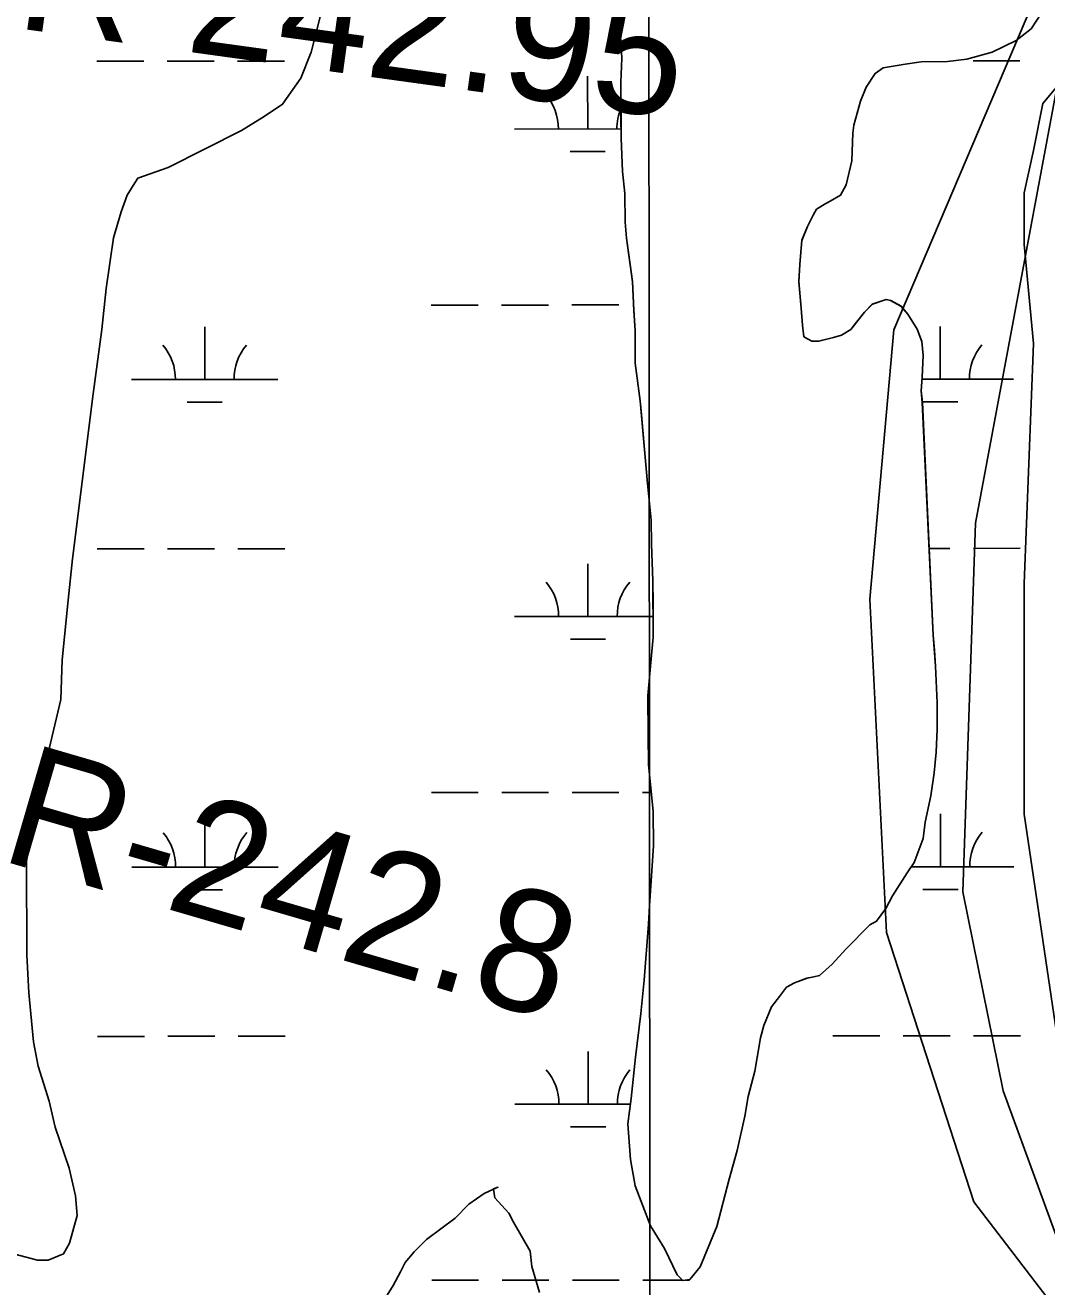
# Model space of a CAD drawing. Extents: x 3279314 to 3317160, y 734079 to 759431.
# Drawn here: x 3306641 to 3307338, y 743379 to 744240 of the extents above; entities that cross this region are included whole.
import ezdxf

# ---------------------------------------------------------------- set-up
doc = ezdxf.new("R2010")
doc.units = 0
for name, color, linetype in [('V-GRID-MAJR', 7, 'Continuous'), ('V-RIVR-RANG-IDEN', 7, 'Continuous'), ('V-SITE-VEGE', 7, 'Continuous'), ('V-TOPO-MAJR', 7, 'Continuous'), ('V-TOPO-MINR', 7, 'Continuous'), ('V-TOPO-SHOR', 7, 'Continuous'), ('V-WETL-SWMP', 7, 'Continuous')]:
    doc.layers.add(name, color=color, linetype=linetype)

msp = doc.modelspace()

# ---------------------------------------------------------------- linework, layer by layer
at = {"layer": 'V-GRID-MAJR'}
msp.add_spline([(3307069.93, 739467.91), (3307065.52, 745527.13), (3307061.11, 751588.95), (3307056.71, 757650.81), (3307056.7, 757653.39)], degree=3, dxfattribs=at)
at = {"layer": 'V-SITE-VEGE'}
for points in [[(3306633.87, 743401.76), (3306649.52, 743397.67), (3306656.81, 743397.7), (3306667.21, 743401.92), (3306671.35, 743409.24), (3306676.47, 743428.02), (3306675.36, 743441.56), (3306671.1, 743460.3), (3306661.59, 743488.39), (3306657.33, 743506.08), (3306649.93, 743530.01), (3306646.72, 743546.67), (3306643.43, 743580), (3306642.27, 743606.05), (3306641.96, 743669.61), (3306648.03, 743707.16), (3306665.4, 743780.18), (3306666.31, 743807.28), (3306670.28, 743847.94), (3306673.28, 743876.09), (3306687.33, 743988.7), (3306693.37, 744032.5), (3306696.36, 744060.65), (3306701.4, 744095.06), (3306706.53, 744112.8), (3306710.64, 744124.28), (3306715.81, 744132.64), (3306717.88, 744135.78), (3306738.69, 744143.17), (3306788.59, 744168.42), (3306804.17, 744177.88), (3306816.64, 744186.27), (3306829.06, 744204.05), (3306836.26, 744221.8), (3306844.45, 744254.14)], [(3307348.42, 743528.44), (3307322.75, 743701.88), (3307322.75, 743798.24), (3307322.75, 743859.26), (3307329.16, 744023.06), (3307322.75, 744090.51), (3307322.75, 744125.84), (3307329.16, 744154.74), (3307335.58, 744186.86), (3307351.64, 744206.13)], [(3306992.13, 743375.59), (3306986.83, 743393.28), (3306985.74, 743403.7), (3306974.19, 743423.44), (3306971.03, 743429.68), (3306961.6, 743440.05), (3306960.58, 743445.98), (3306954.29, 743443.15), (3306943.91, 743435.8), (3306934.57, 743426.38), (3306914.84, 743411.7), (3306906.55, 743403.32), (3306900.33, 743395.99), (3306897.23, 743389.73), (3306892.07, 743380.32), (3306886.9, 743371.96)]]:
    msp.add_lwpolyline(points, dxfattribs=at)
msp.add_lwpolyline([(3306960.58, 743445.98), (3306960.53, 743446.3), (3306963.65, 743447.36)], close=True, dxfattribs=at)
at = {"layer": 'V-TOPO-MAJR'}
msp.add_lwpolyline([(3308173.87, 745233.98), (3308159.49, 744980.56), (3308158.23, 744964.84), (3308156.47, 744949.19), (3308153.97, 744933.64), (3308150.97, 744918.16), (3308126.91, 744807.86), (3308121.09, 744784.37), (3308114.41, 744761.16), (3308106.44, 744738.35), (3308097.62, 744715.82), (3308087.19, 744694.09), (3308075.51, 744673.12), (3308061.97, 744653.32), (3308047.17, 744634.28), (3308022.86, 744605.81), (3308014.77, 744598.2), (3307434.18, 744299.28), (3307346.12, 744203.68), (3307289.48, 743900.42), (3307280.87, 743648.94), (3307308.48, 743513.14), (3307357.97, 743377.56)], dxfattribs=at)
at = {"layer": 'V-TOPO-MINR'}
msp.add_lwpolyline([(3307715.27, 745078.92), (3307710.4, 745057.4), (3307705.37, 745035.9), (3307701.13, 745018.23), (3307693.33, 744988.94), (3307684.59, 744959.95), (3307674.43, 744931.42), (3307663.32, 744903.21), (3307430.68, 744494.9), (3307233.92, 744032.3), (3307217.49, 743848.7), (3307228.91, 743621.12), (3307288.34, 743437.34), (3307515.16, 743141.36)], dxfattribs=at)
at = {"layer": 'V-TOPO-SHOR'}
for points in [[(3307260.65, 743824), (3307261.5, 743813.83), (3307262.36, 743802.88), (3307263.32, 743777.83), (3307263.44, 743759.83), (3307262.77, 743744.17), (3307261.3, 743730.07), (3307259.06, 743714.4), (3307255.27, 743696.37), (3307253.78, 743685.4), (3307247.63, 743668.92), (3307242.98, 743661.84), (3307232.92, 743646.11), (3307228.28, 743637.47), (3307222.08, 743628.82), (3307217.4, 743626.44), (3307201.07, 743609.88), (3307191.75, 743599.64), (3307183.19, 743591.76), (3307179.29, 743590.95), (3307174.6, 743590.13), (3307166.01, 743586.94), (3307160.55, 743583.77), (3307155.9, 743577.48), (3307150.46, 743570.39), (3307145.07, 743557.83), (3307142.78, 743549.21), (3307140.52, 743535.88), (3307139.03, 743526.48), (3307134.45, 743509.22), (3307132.19, 743495.9), (3307126.88, 743472.38), (3307121.53, 743452.77), (3307113.14, 743420.62), (3307101.59, 743393.14), (3307094.6, 743384.48), (3307089.92, 743383.67), (3307085.97, 743387.56), (3307077.24, 743405.5), (3307067.74, 743421.09), (3307057.37, 743448.42), (3307054.12, 743466.4), (3307052.38, 743490.65), (3307054.61, 743507.89), (3307057.55, 743536.09), (3307061.26, 743565.86), (3307063.45, 743588.58), (3307066.31, 743626.96), (3307067.01, 743639.49), (3307069.86, 743680.21), (3307069.7, 743703.7), (3307066.35, 743735.77), (3307066.2, 743756.12), (3307066.02, 743782.73), (3307068.2, 743807.8), (3307069.66, 743822.68), (3307069.5, 743845.38), (3307069.39, 743861.03), (3307068.44, 743886.08), (3307068.33, 743902.52), (3307065.8, 743927.55), (3307064.11, 743945.54), (3307061.56, 743974.49), (3307060.72, 743983.88), (3307057.41, 744009.68), (3307057.25, 744031.6), (3307056.38, 744045.69), (3307055.46, 744065.25), (3307053.81, 744076.98), (3307051.34, 744094.97), (3307050.48, 744105.92), (3307050.34, 744125.49), (3307048.67, 744140.35), (3307047.74, 744163.05), (3307047.63, 744177.92), (3307047.47, 744201.4), (3307048.14, 744217.84), (3307047.25, 744232.71), (3307049.48, 744249.95)], [(3307335.21, 744249.58), (3307327.46, 744237.78), (3307317.34, 744229.88), (3307300.96, 744221.94), (3307283.77, 744217.12), (3307270.47, 744215.47), (3307252.47, 744215.34), (3307241.52, 744213.7), (3307226.66, 744211.25), (3307221.21, 744207.3), (3307215.02, 744197.86), (3307211.17, 744188.44), (3307206.58, 744171.97), (3307205.84, 744166.49), (3307205.19, 744147.7), (3307201.38, 744131.23), (3307197.52, 744124.16), (3307190.5, 744120.2), (3307187.38, 744118.61), (3307181.15, 744114.65), (3307178.83, 744110.72), (3307174.96, 744102.87), (3307171.12, 744093.45), (3307169.66, 744077), (3307168.96, 744065.25), (3307170.65, 744047.26), (3307171.52, 744035.52), (3307172.35, 744027.7), (3307177.85, 744024.61), (3307182.55, 744024.64), (3307192.71, 744027.06), (3307198.18, 744028.66), (3307204.42, 744032.62), (3307207.52, 744036.55), (3307213.73, 744044.42), (3307219.17, 744049.94), (3307228.54, 744053.14), (3307231.68, 744052.38), (3307238.75, 744048.51), (3307243.48, 744043.06), (3307249.81, 744032.93), (3307253, 744024.34), (3307253.85, 744014.96), (3307253.17, 744000.08), (3307252.45, 743990.68), (3307253.29, 743982.86), (3307260.65, 743824)]]:
    msp.add_lwpolyline(points, dxfattribs=at)
at = {"layer": 'V-WETL-SWMP'}
for p, q in [((3307047.24, 744232.71), (3307049.47, 744249.94)), ((3307047.24, 744232.71), (3307049.47, 744249.94)), ((3307335.19, 744249.57), (3307327.45, 744237.77)), ((3307335.19, 744249.57), (3307327.45, 744237.77)), ((3307048.13, 744217.84), (3307047.24, 744232.71)), ((3307048.13, 744217.84), (3307047.24, 744232.71)), ((3307317.33, 744229.87), (3307300.94, 744221.93)), ((3307317.33, 744229.87), (3307300.94, 744221.93)), ((3307327.45, 744237.77), (3307317.33, 744229.87)), ((3307327.45, 744237.77), (3307317.33, 744229.87)), ((3307300.94, 744221.93), (3307283.75, 744217.12)), ((3307300.94, 744221.93), (3307283.75, 744217.12)), ((3306690.03, 744215.67), (3306722.03, 744215.68)), ((3306738.03, 744215.69), (3306770.03, 744215.71)), ((3306786.03, 744215.71), (3306818.03, 744215.73)), ((3307047.46, 744201.39), (3307048.13, 744217.84)), ((3307047.46, 744201.39), (3307048.13, 744217.84)), ((3307241.51, 744213.69), (3307226.65, 744211.24)), ((3307241.51, 744213.69), (3307226.65, 744211.24)), ((3307252.45, 744215.34), (3307241.51, 744213.69)), ((3307252.45, 744215.34), (3307241.51, 744213.69)), ((3307270.46, 744215.46), (3307252.45, 744215.34)), ((3307270.46, 744215.46), (3307252.45, 744215.34)), ((3307283.75, 744217.12), (3307270.46, 744215.46)), ((3307283.75, 744217.12), (3307270.46, 744215.46)), ((3307287.94, 744215.97), (3307319.94, 744215.99)), ((3307024.9, 744169.41), (3307024.88, 744205.41)), ((3307221.2, 744207.29), (3307215, 744197.86)), ((3307221.2, 744207.29), (3307215, 744197.86)), ((3307226.65, 744211.24), (3307221.2, 744207.29)), ((3307226.65, 744211.24), (3307221.2, 744207.29)), ((3307047.72, 744163.04), (3307047.46, 744201.39)), ((3307047.72, 744163.04), (3307047.46, 744201.39)), ((3307215, 744197.86), (3307211.15, 744188.44)), ((3307215, 744197.86), (3307211.15, 744188.44)), ((3307211.15, 744188.44), (3307206.57, 744171.97)), ((3307211.15, 744188.44), (3307206.57, 744171.97)), ((3306974.9, 744169.38), (3307047.68, 744169.42)), ((3307206.57, 744171.97), (3307205.82, 744166.48)), ((3307206.57, 744171.97), (3307205.82, 744166.48)), ((3307048.66, 744140.34), (3307047.72, 744163.04)), ((3307048.66, 744140.34), (3307047.72, 744163.04)), ((3307205.82, 744166.48), (3307205.17, 744147.69)), ((3307205.82, 744166.48), (3307205.17, 744147.69)), ((3307012.9, 744153.97), (3307036.9, 744153.98)), ((3307205.17, 744147.69), (3307201.37, 744131.22)), ((3307205.17, 744147.69), (3307201.37, 744131.22)), ((3307050.33, 744125.48), (3307048.66, 744140.34)), ((3307050.33, 744125.48), (3307048.66, 744140.34)), ((3307201.37, 744131.22), (3307197.51, 744124.15)), ((3307201.37, 744131.22), (3307197.51, 744124.15)), ((3307050.47, 744105.91), (3307050.33, 744125.48)), ((3307050.47, 744105.91), (3307050.33, 744125.48)), ((3307187.37, 744118.6), (3307181.13, 744114.65)), ((3307187.37, 744118.6), (3307181.13, 744114.65)), ((3307190.49, 744120.19), (3307187.37, 744118.6)), ((3307190.49, 744120.19), (3307187.37, 744118.6)), ((3307197.51, 744124.15), (3307190.49, 744120.19)), ((3307197.51, 744124.15), (3307190.49, 744120.19)), ((3307178.81, 744110.72), (3307174.95, 744102.86)), ((3307178.81, 744110.72), (3307174.95, 744102.86)), ((3307181.13, 744114.65), (3307178.81, 744110.72)), ((3307181.13, 744114.65), (3307178.81, 744110.72)), ((3307051.33, 744094.96), (3307050.47, 744105.91)), ((3307051.33, 744094.96), (3307050.47, 744105.91)), ((3307174.95, 744102.86), (3307171.1, 744093.44)), ((3307174.95, 744102.86), (3307171.1, 744093.44)), ((3307055.44, 744065.24), (3307051.33, 744094.96)), ((3307055.44, 744065.24), (3307051.33, 744094.96)), ((3307171.1, 744093.44), (3307169.65, 744076.99)), ((3307171.1, 744093.44), (3307169.65, 744076.99)), ((3307169.65, 744076.99), (3307168.95, 744065.24)), ((3307169.65, 744076.99), (3307168.95, 744065.24)), ((3307056.36, 744045.68), (3307055.44, 744065.24)), ((3307056.36, 744045.68), (3307055.44, 744065.24)), ((3307168.95, 744065.24), (3307170.64, 744047.25)), ((3307168.95, 744065.24), (3307170.64, 744047.25)), ((3306918.11, 744049.28), (3306950.11, 744049.3)), ((3306966.11, 744049.3), (3306998.11, 744049.32)), ((3307014.11, 744049.33), (3307046.11, 744049.35)), ((3307213.71, 744044.42), (3307219.15, 744049.94)), ((3307213.71, 744044.42), (3307219.15, 744049.94)), ((3307219.15, 744049.94), (3307228.53, 744053.13)), ((3307219.15, 744049.94), (3307228.53, 744053.13)), ((3307228.53, 744053.13), (3307231.66, 744052.37)), ((3307228.53, 744053.13), (3307231.66, 744052.37)), ((3307231.66, 744052.37), (3307238.73, 744048.51)), ((3307231.66, 744052.37), (3307238.73, 744048.51)), ((3307057.24, 744031.59), (3307056.36, 744045.68)), ((3307057.24, 744031.59), (3307056.36, 744045.68)), ((3307170.64, 744047.25), (3307171.5, 744035.52)), ((3307170.64, 744047.25), (3307171.5, 744035.52)), ((3307204.4, 744032.61), (3307213.71, 744044.42)), ((3307204.4, 744032.61), (3307213.71, 744044.42)), ((3307238.73, 744048.51), (3307243.47, 744043.06)), ((3307238.73, 744048.51), (3307243.47, 744043.06)), ((3307243.47, 744043.06), (3307249.8, 744032.93)), ((3307243.47, 744043.06), (3307249.8, 744032.93)), ((3306763.55, 743998.46), (3306763.53, 744034.46)), ((3307171.5, 744035.52), (3307172.34, 744027.69)), ((3307171.5, 744035.52), (3307172.34, 744027.69)), ((3307198.17, 744028.65), (3307204.4, 744032.61)), ((3307198.17, 744028.65), (3307204.4, 744032.61)), ((3307249.8, 744032.93), (3307252.99, 744024.34)), ((3307249.8, 744032.93), (3307252.99, 744024.34)), ((3307265.46, 743998.72), (3307265.44, 744034.72)), ((3307057.39, 744009.68), (3307057.24, 744031.59)), ((3307057.39, 744009.68), (3307057.24, 744031.59)), ((3307172.34, 744027.69), (3307177.84, 744024.6)), ((3307172.34, 744027.69), (3307177.84, 744024.6)), ((3307177.84, 744024.6), (3307182.54, 744024.63)), ((3307177.84, 744024.6), (3307182.54, 744024.63)), ((3307182.54, 744024.63), (3307192.7, 744027.05)), ((3307182.54, 744024.63), (3307192.7, 744027.05)), ((3307192.7, 744027.05), (3307198.17, 744028.65)), ((3307192.7, 744027.05), (3307198.17, 744028.65)), ((3307252.99, 744024.34), (3307253.84, 744014.95)), ((3307252.99, 744024.34), (3307253.84, 744014.95)), ((3307253.84, 744014.95), (3307253.16, 744000.07)), ((3307253.84, 744014.95), (3307253.16, 744000.07)), ((3307060.7, 743983.87), (3307057.39, 744009.68)), ((3307060.7, 743983.87), (3307057.39, 744009.68)), ((3306713.55, 743998.43), (3306813.55, 743998.49)), ((3307253.16, 744000.07), (3307252.44, 743990.67)), ((3307253.16, 744000.07), (3307252.44, 743990.67)), ((3307253.06, 743998.71), (3307315.46, 743998.74)), ((3307252.44, 743990.67), (3307253.28, 743982.85)), ((3307252.44, 743990.67), (3307253.28, 743982.85)), ((3306751.56, 743983.02), (3306775.56, 743983.03)), ((3307064.1, 743945.53), (3307060.7, 743983.87)), ((3307064.1, 743945.53), (3307060.7, 743983.87)), ((3307253.28, 743982.85), (3307260.64, 743823.99)), ((3307253.28, 743982.85), (3307260.64, 743823.99)), ((3307253.46, 743983.28), (3307277.46, 743983.29)), ((3307065.79, 743927.54), (3307064.1, 743945.53)), ((3307065.79, 743927.54), (3307064.1, 743945.53)), ((3307068.31, 743902.51), (3307065.79, 743927.54)), ((3307068.31, 743902.51), (3307065.79, 743927.54)), ((3307068.42, 743886.07), (3307068.31, 743902.51)), ((3307068.42, 743886.07), (3307068.31, 743902.51)), ((3307069.38, 743861.03), (3307068.42, 743886.07)), ((3307069.38, 743861.03), (3307068.42, 743886.07)), ((3306690.2, 743882.99), (3306722.2, 743883.01)), ((3306738.2, 743883.01), (3306770.2, 743883.03)), ((3306786.2, 743883.04), (3306818.2, 743883.06)), ((3307257.89, 743883.28), (3307272.11, 743883.29)), ((3307288.11, 743883.29), (3307320.11, 743883.31)), ((3307025.07, 743836.73), (3307025.05, 743872.73)), ((3307069.65, 743822.67), (3307069.38, 743861.03)), ((3307069.65, 743822.67), (3307069.38, 743861.03)), ((3306975.07, 743836.71), (3307069.55, 743836.75)), ((3307013.07, 743821.29), (3307037.07, 743821.31)), ((3307068.18, 743807.79), (3307069.65, 743822.67)), ((3307068.18, 743807.79), (3307069.65, 743822.67)), ((3307260.64, 743823.99), (3307262.35, 743802.87)), ((3307260.64, 743823.99), (3307262.35, 743802.87)), ((3307066.01, 743782.73), (3307068.18, 743807.79)), ((3307066.01, 743782.73), (3307068.18, 743807.79)), ((3307262.35, 743802.87), (3307263.31, 743777.83)), ((3307262.35, 743802.87), (3307263.31, 743777.83)), ((3307066.33, 743735.76), (3307066.01, 743782.73)), ((3307066.33, 743735.76), (3307066.01, 743782.73)), ((3307263.31, 743777.83), (3307263.43, 743759.82)), ((3307263.31, 743777.83), (3307263.43, 743759.82)), ((3307263.43, 743759.82), (3307262.76, 743744.16)), ((3307263.43, 743759.82), (3307262.76, 743744.16)), ((3307262.76, 743744.16), (3307261.29, 743730.06)), ((3307262.76, 743744.16), (3307261.29, 743730.06)), ((3307069.69, 743703.69), (3307066.33, 743735.76)), ((3307069.69, 743703.69), (3307066.33, 743735.76)), ((3307261.29, 743730.06), (3307259.05, 743714.39)), ((3307261.29, 743730.06), (3307259.05, 743714.39)), ((3306918.28, 743716.61), (3306950.28, 743716.62)), ((3306966.28, 743716.63), (3306998.28, 743716.65)), ((3307014.28, 743716.65), (3307046.28, 743716.67)), ((3307062.28, 743716.68), (3307068.33, 743716.68)), ((3307259.05, 743714.39), (3307255.26, 743696.36)), ((3307259.05, 743714.39), (3307255.26, 743696.36)), ((3306763.72, 743665.78), (3306763.7, 743701.78)), ((3307069.85, 743680.21), (3307069.69, 743703.69)), ((3307069.85, 743680.21), (3307069.69, 743703.69)), ((3307255.26, 743696.36), (3307253.77, 743685.39)), ((3307255.26, 743696.36), (3307253.77, 743685.39)), ((3307265.63, 743666.04), (3307265.61, 743702.04)), ((3307067, 743639.48), (3307069.85, 743680.21)), ((3307067, 743639.48), (3307069.85, 743680.21)), ((3307253.77, 743685.39), (3307247.62, 743668.91)), ((3307253.77, 743685.39), (3307247.62, 743668.91)), ((3306713.72, 743665.76), (3306813.72, 743665.81)), ((3307242.97, 743661.83), (3307232.91, 743646.11)), ((3307242.97, 743661.83), (3307232.91, 743646.11)), ((3307247.62, 743668.91), (3307242.97, 743661.83)), ((3307247.62, 743668.91), (3307242.97, 743661.83)), ((3307245.73, 743666.03), (3307315.63, 743666.07)), ((3306751.73, 743650.35), (3306775.73, 743650.36)), ((3307232.91, 743646.11), (3307228.27, 743637.46)), ((3307232.91, 743646.11), (3307228.27, 743637.46)), ((3307253.63, 743650.6), (3307277.63, 743650.62)), ((3307066.3, 743626.95), (3307067, 743639.48)), ((3307066.3, 743626.95), (3307067, 743639.48)), ((3307228.27, 743637.46), (3307222.07, 743628.81)), ((3307228.27, 743637.46), (3307222.07, 743628.81)), ((3307222.07, 743628.81), (3307217.39, 743626.43)), ((3307222.07, 743628.81), (3307217.39, 743626.43)), ((3307063.44, 743588.57), (3307066.3, 743626.95)), ((3307063.44, 743588.57), (3307066.3, 743626.95)), ((3307217.39, 743626.43), (3307201.06, 743609.88)), ((3307217.39, 743626.43), (3307201.06, 743609.88)), ((3307201.06, 743609.88), (3307191.74, 743599.64)), ((3307201.06, 743609.88), (3307191.74, 743599.64)), ((3307191.74, 743599.64), (3307183.18, 743591.75)), ((3307191.74, 743599.64), (3307183.18, 743591.75)), ((3307061.24, 743565.86), (3307063.44, 743588.57)), ((3307061.24, 743565.86), (3307063.44, 743588.57)), ((3307165.99, 743586.93), (3307160.54, 743583.77)), ((3307165.99, 743586.93), (3307160.54, 743583.77)), ((3307174.58, 743590.12), (3307165.99, 743586.93)), ((3307174.58, 743590.12), (3307165.99, 743586.93)), ((3307179.27, 743590.94), (3307174.58, 743590.12)), ((3307179.27, 743590.94), (3307174.58, 743590.12)), ((3307183.18, 743591.75), (3307179.27, 743590.94)), ((3307183.18, 743591.75), (3307179.27, 743590.94)), ((3307155.88, 743577.47), (3307150.45, 743570.39)), ((3307155.88, 743577.47), (3307150.45, 743570.39)), ((3307160.54, 743583.77), (3307155.88, 743577.47)), ((3307160.54, 743583.77), (3307155.88, 743577.47)), ((3307150.45, 743570.39), (3307145.06, 743557.83)), ((3307150.45, 743570.39), (3307145.06, 743557.83)), ((3307057.54, 743536.09), (3307061.24, 743565.86)), ((3307057.54, 743536.09), (3307061.24, 743565.86)), ((3306690.37, 743550.32), (3306722.37, 743550.33)), ((3306738.37, 743550.34), (3306770.37, 743550.36)), ((3306786.37, 743550.36), (3306818.37, 743550.38)), ((3307145.06, 743557.83), (3307142.77, 743549.2)), ((3307145.06, 743557.83), (3307142.77, 743549.2)), ((3307192.28, 743550.57), (3307224.28, 743550.59)), ((3307240.28, 743550.6), (3307272.28, 743550.61)), ((3307288.28, 743550.62), (3307320.28, 743550.64)), ((3307142.77, 743549.2), (3307139.01, 743526.47)), ((3307142.77, 743549.2), (3307139.01, 743526.47)), ((3307025.24, 743504.06), (3307025.22, 743540.06)), ((3307054.6, 743507.89), (3307057.54, 743536.09)), ((3307054.6, 743507.89), (3307057.54, 743536.09)), ((3307139.01, 743526.47), (3307134.44, 743509.22)), ((3307139.01, 743526.47), (3307134.44, 743509.22)), ((3307052.37, 743490.65), (3307054.6, 743507.89)), ((3307052.37, 743490.65), (3307054.6, 743507.89)), ((3307134.44, 743509.22), (3307132.18, 743495.9)), ((3307134.44, 743509.22), (3307132.18, 743495.9)), ((3306975.24, 743504.03), (3307054.11, 743504.07)), ((3307054.1, 743466.39), (3307052.37, 743490.65)), ((3307054.1, 743466.39), (3307052.37, 743490.65)), ((3307132.18, 743495.9), (3307126.86, 743472.37)), ((3307132.18, 743495.9), (3307126.86, 743472.37)), ((3307013.24, 743488.62), (3307037.24, 743488.63)), ((3307126.86, 743472.37), (3307121.52, 743452.77)), ((3307126.86, 743472.37), (3307121.52, 743452.77)), ((3307057.36, 743448.41), (3307054.1, 743466.39)), ((3307057.36, 743448.41), (3307054.1, 743466.39)), ((3307067.72, 743421.09), (3307057.36, 743448.41)), ((3307067.72, 743421.09), (3307057.36, 743448.41)), ((3307121.52, 743452.77), (3307113.13, 743420.62)), ((3307121.52, 743452.77), (3307113.13, 743420.62)), ((3307077.23, 743405.49), (3307067.72, 743421.09)), ((3307077.23, 743405.49), (3307067.72, 743421.09)), ((3307113.13, 743420.62), (3307101.58, 743393.14)), ((3307113.13, 743420.62), (3307101.58, 743393.14)), ((3307085.96, 743387.55), (3307077.23, 743405.49)), ((3307085.96, 743387.55), (3307077.23, 743405.49)), ((3307089.9, 743383.66), (3307085.96, 743387.55)), ((3307089.9, 743383.66), (3307085.96, 743387.55)), ((3307101.58, 743393.14), (3307094.59, 743384.48)), ((3307101.58, 743393.14), (3307094.59, 743384.48)), ((3306918.45, 743383.93), (3306950.45, 743383.95)), ((3306966.45, 743383.96), (3306998.45, 743383.97)), ((3307014.45, 743383.98), (3307046.45, 743384)), ((3307062.45, 743384), (3307089.54, 743384.02)), ((3307094.59, 743384.48), (3307089.9, 743383.66)), ((3307094.59, 743384.48), (3307089.9, 743383.66)), ((3307091.94, 743384.02), (3307094.45, 743384.02))]:
    msp.add_line(p, q, dxfattribs=at)
for centre, start, end in [((3306969.65, 744169.85), 359.25735, 40.801), ((3307080.14, 744169.91), 157.4725, 180.801), ((3306708.3, 743998.91), 359.25735, 40.801), ((3306818.79, 743998.96), 139.25734, 180.801), ((3307320.7, 743999.22), 139.25734, 180.801), ((3306969.82, 743837.18), 359.25735, 40.801), ((3307080.31, 743837.23), 139.25734, 180.801), ((3306708.47, 743666.23), 359.25735, 40.801), ((3306818.96, 743666.29), 139.25734, 180.801), ((3307320.87, 743666.54), 139.25734, 180.801), ((3306969.99, 743504.5), 359.25735, 40.801), ((3307080.48, 743504.56), 139.25734, 180.801)]:
    msp.add_arc(centre, 35.25, start, end, dxfattribs=at)

# ---------------------------------------------------------------- texts
at = {"layer": 'V-RIVR-RANG-IDEN'}
for s, rotation, p in [('R-242.95', 352.15268, (3306633.43, 744238.46)), ('R-242.8', 343.72672, (3306622.25, 743671.03))]:
    msp.add_text(s, height=83, rotation=rotation, dxfattribs=at).set_placement(p)

doc.saveas('drawing.dxf')
